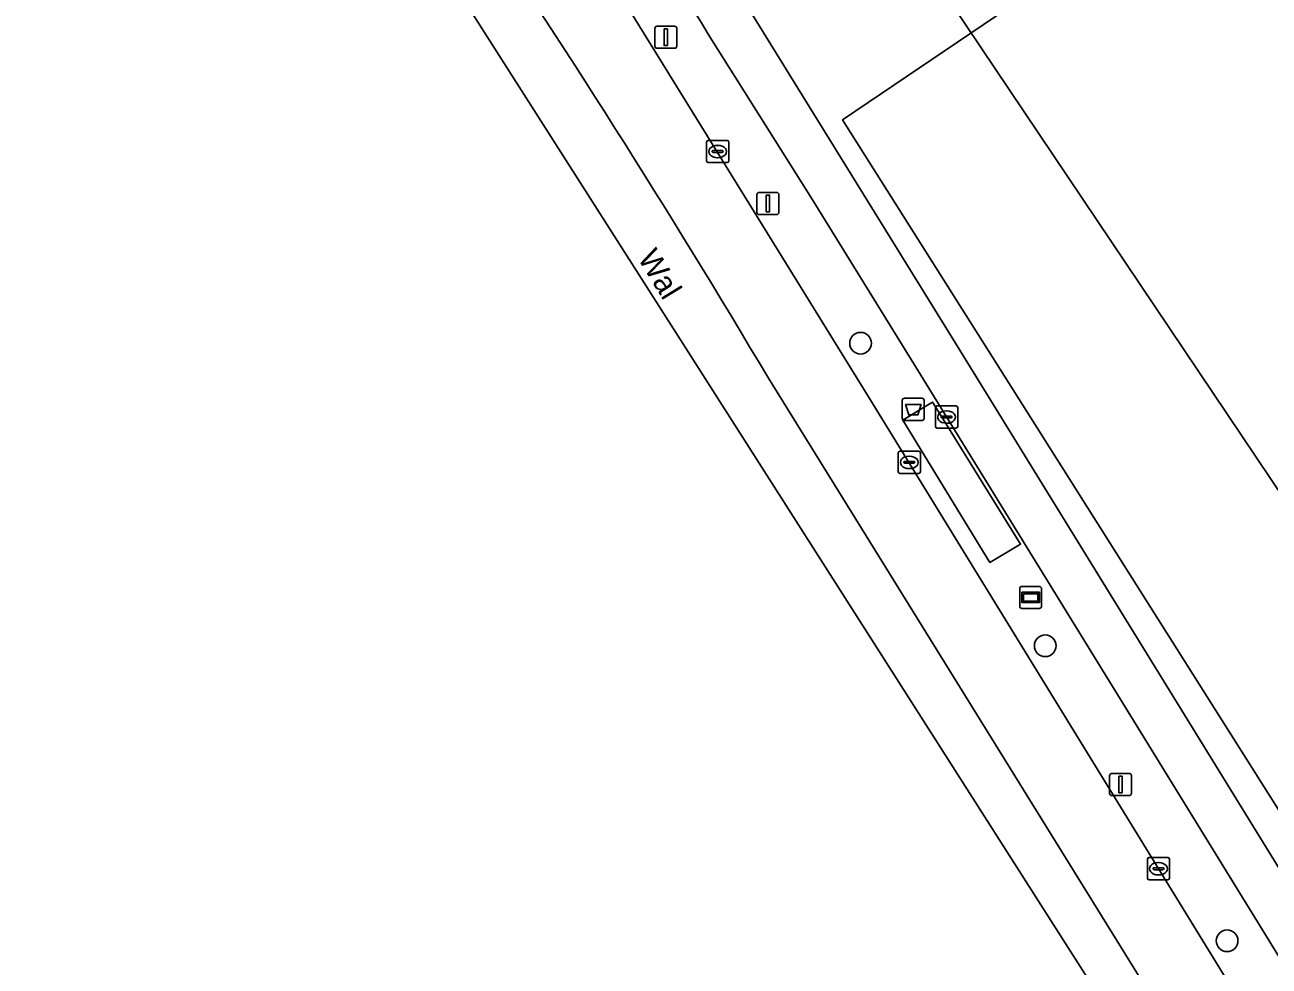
# Model space of a CAD drawing. Extents: x 161087 to 161926, y 382572 to 383873.
# Drawn here: x 161392.9 to 161449.1, y 382884.6 to 382927.1 of the extents above; entities that cross this region are included whole.
import ezdxf

# ---------------------------------------------------------------- set-up
doc = ezdxf.new("R2010")
doc.units = 0
for name, color, linetype in [('IMGEO_Afvalbak', 7, 'Continuous'), ('IMGEO_Berm_open', 7, 'Continuous'), ('IMGEO_Boom', 7, 'Continuous'), ('IMGEO_Fietspad_gesloten', 7, 'Continuous'), ('IMGEO_Kolk', 7, 'Continuous'), ('IMGEO_Lichtmast', 7, 'Continuous'), ('IMGEO_Openbare_ruimte_label', 7, 'Continuous'), ('IMGEO_OVBaan_gesloten', 7, 'Continuous'), ('IMGEO_Pand_overbouw', 7, 'Continuous'), ('IMGEO_Rijbaan_lokaal_gesloten', 7, 'Continuous'), ('IMGEO_Verkeersregelinstallatiepaal', 7, 'Continuous'), ('IMGEO_Voetgangersgebied_open', 7, 'Continuous'), ('IMGEO_Voetpad_gesloten', 7, 'Continuous'), ('IMGEO_Wegwijzer', 7, 'Continuous')]:
    doc.layers.add(name, color=color, linetype=linetype)

msp = doc.modelspace()

# ---------------------------------------------------------------- linework, layer by layer
at = {"layer": 'IMGEO_Afvalbak'}
for p, q in [((161432.496, 382909.322), (161432.496, 382910.122)), ((161432.496, 382910.122), (161432.496, 382909.322)), ((161432.596, 382910.222), (161433.386, 382910.222)), ((161433.386, 382910.222), (161432.596, 382910.222)), ((161433.486, 382910.122), (161433.486, 382909.322)), ((161433.486, 382909.322), (161433.486, 382910.122)), ((161433.386, 382909.222), (161432.596, 382909.222)), ((161432.596, 382909.222), (161433.386, 382909.222))]:
    msp.add_line(p, q, dxfattribs=at)
msp.add_lwpolyline([(161432.639, 382909.936), (161433.343, 382909.936), (161433.194, 382909.466), (161432.788, 382909.466), (161432.639, 382909.936)], dxfattribs=at)
for centre, start, end in [((161432.596, 382910.122), 90, 180), ((161432.596, 382910.122), 90, 180), ((161433.386, 382910.122), 0, 90), ((161433.386, 382910.122), 360, 90), ((161432.596, 382909.322), 180, 270), ((161432.596, 382909.322), 180, 270), ((161433.386, 382909.322), 270, 0), ((161433.386, 382909.322), 270, 0)]:
    msp.add_arc(centre, 0.1, start, end, dxfattribs=at)
at = {"layer": 'IMGEO_Berm_open'}
for points in [[(161393.34, 382965.409), (161396.511, 382961.386), (161398.687, 382958.569), (161401.46, 382954.936), (161406.5, 382948.022), (161410.714, 382942.139), (161411.121, 382941.571), (161411.265, 382941.368), (161411.681, 382941.644), (161419.216, 382930.272), (161418.8, 382929.996), (161430.918, 382910.367), (161455.826, 382869.827), (161469.371, 382848.033)], [(161433.209, 382911.46), (161428.393, 382919.248), (161423.738, 382926.662)], [(161470.317, 382851.298), (161467.37, 382855.98), (161433.209, 382911.46)]]:
    msp.add_lwpolyline(points, dxfattribs=at)
msp.add_lwpolyline([(161436.453, 382902.806), (161432.52, 382909.234), (161433.329, 382909.727), (161433.861, 382910.051), (161434.264, 382909.401), (161437.833, 382903.639)], close=True, dxfattribs=at)
msp.add_arc((161299.241, 382850.347), 146.025, 31.50783, 35.20831, dxfattribs=at)
at = {"layer": 'IMGEO_Boom'}
for centre in [(161430.611, 382912.704), (161438.947, 382899.044), (161447.156, 382885.726)]:
    msp.add_circle(centre, 0.489, dxfattribs=at)
at = {"layer": 'IMGEO_Fietspad_gesloten'}
for points in [[(161476.379, 382845.501), (161473.209, 382850.496), (161469.267, 382856.908), (161434.891, 382912.704), (161425.738, 382927.535), (161423.001, 382931.728), (161421.785, 382933.513), (161421.709, 382933.625), (161420.782, 382934.985), (161418.673, 382937.998), (161418.424, 382938.34), (161418.173, 382938.68), (161416.013, 382941.491), (161413.737, 382944.446), (161413.383, 382944.906), (161412.674, 382945.831), (161395.778, 382967.851), (161371.138, 383000)], [(161423.738, 382926.662), (161428.393, 382919.248), (161433.209, 382911.46), (161467.37, 382855.98), (161470.317, 382851.298)]]:
    msp.add_lwpolyline(points, dxfattribs=at)
msp.add_arc((161299.241, 382850.347), 146.025, 31.50783, 35.20831, dxfattribs=at)
at = {"layer": 'IMGEO_Kolk'}
for p, q in [((161423.66, 382920.934), (161423.66, 382921.786)), ((161423.735, 382921.86), (161424.587, 382921.86)), ((161424.661, 382921.786), (161424.661, 382920.934)), ((161423.919, 382921.354), (161423.919, 382921.366)), ((161424.357, 382921.317), (161423.959, 382921.317)), ((161423.962, 382921.403), (161424.36, 382921.403)), ((161424.148, 382921.64), (161424.173, 382921.64)), ((161424.403, 382921.366), (161424.403, 382921.354)), ((161424.587, 382920.86), (161423.735, 382920.86)), ((161424.171, 382921.08), (161424.146, 382921.08)), ((161433.993, 382908.947), (161433.993, 382909.799)), ((161434.068, 382909.873), (161434.92, 382909.873)), ((161434.252, 382909.367), (161434.252, 382909.379)), ((161434.69, 382909.33), (161434.292, 382909.33)), ((161434.295, 382909.416), (161434.693, 382909.416)), ((161434.481, 382909.653), (161434.506, 382909.653)), ((161434.736, 382909.379), (161434.736, 382909.367)), ((161434.994, 382909.799), (161434.994, 382908.947)), ((161434.92, 382908.873), (161434.068, 382908.873)), ((161434.504, 382909.093), (161434.479, 382909.093)), ((161432.311, 382906.899), (161432.311, 382907.751)), ((161432.386, 382907.825), (161433.238, 382907.825)), ((161433.312, 382907.751), (161433.312, 382906.899)), ((161432.57, 382907.319), (161432.57, 382907.331)), ((161433.008, 382907.282), (161432.61, 382907.282)), ((161432.613, 382907.368), (161433.011, 382907.368)), ((161432.799, 382907.605), (161432.824, 382907.605)), ((161433.054, 382907.331), (161433.054, 382907.319)), ((161433.238, 382906.825), (161432.386, 382906.825)), ((161432.822, 382907.045), (161432.797, 382907.045)), ((161443.558, 382888.552), (161443.558, 382889.404)), ((161443.633, 382889.478), (161444.485, 382889.478)), ((161444.046, 382889.258), (161444.071, 382889.258)), ((161444.559, 382889.404), (161444.559, 382888.552)), ((161443.817, 382888.972), (161443.817, 382888.984)), ((161444.255, 382888.935), (161443.857, 382888.935)), ((161443.86, 382889.021), (161444.258, 382889.021)), ((161444.069, 382888.698), (161444.044, 382888.698)), ((161444.301, 382888.984), (161444.301, 382888.972)), ((161444.485, 382888.478), (161443.633, 382888.478))]:
    msp.add_line(p, q, dxfattribs=at)
for points in [[(161423.66, 382920.934), (161423.66, 382921.786)], [(161423.735, 382921.86), (161424.587, 382921.86)], [(161424.661, 382921.786), (161424.661, 382920.934)], [(161424.587, 382920.86), (161423.735, 382920.86)], [(161433.993, 382908.947), (161433.993, 382909.799)], [(161434.068, 382909.873), (161434.92, 382909.873)], [(161434.994, 382909.799), (161434.994, 382908.947)], [(161434.92, 382908.873), (161434.068, 382908.873)], [(161432.311, 382906.899), (161432.311, 382907.751)], [(161432.386, 382907.825), (161433.238, 382907.825)], [(161433.312, 382907.751), (161433.312, 382906.899)], [(161433.238, 382906.825), (161432.386, 382906.825)], [(161443.558, 382888.552), (161443.558, 382889.404)], [(161443.633, 382889.478), (161444.485, 382889.478)], [(161444.559, 382889.404), (161444.559, 382888.552)], [(161444.485, 382888.478), (161443.633, 382888.478)]]:
    msp.add_lwpolyline(points, dxfattribs=at)
for centre, radius, start, end in [((161423.737, 382921.784), 0.0765, 91.552, 178.448), ((161423.737, 382921.784), 0.0765, 91.552, 178.448), ((161424.585, 382921.784), 0.0765, 1.552, 88.448), ((161424.585, 382921.784), 0.0765, 1.552, 88.448), ((161423.959, 382921.363), 0.0403, 85.8775, 175.7526), ((161423.956, 382921.353), 0.0366, 178.938, 274.7102), ((161424.36, 382921.36), 0.043, 264.8664, 352.4533), ((161424.364, 382921.365), 0.0386, 1.7309, 96.639), ((161423.737, 382920.936), 0.0765, 181.552, 268.448), ((161423.737, 382920.936), 0.0765, 181.552, 268.448), ((161424.585, 382920.936), 0.0765, 271.552, 358.448), ((161424.585, 382920.936), 0.0765, 271.552, 358.448), ((161434.07, 382909.797), 0.0765, 91.552, 178.448), ((161434.07, 382909.797), 0.0765, 91.552, 178.448), ((161434.292, 382909.376), 0.0403, 85.8775, 175.7526), ((161434.289, 382909.366), 0.0366, 178.938, 274.7102), ((161434.693, 382909.373), 0.043, 264.8664, 352.4533), ((161434.697, 382909.378), 0.0386, 1.7309, 96.639), ((161434.918, 382909.797), 0.0765, 1.552, 88.448), ((161434.918, 382909.797), 0.0765, 1.552, 88.448), ((161434.07, 382908.949), 0.0765, 181.552, 268.448), ((161434.07, 382908.949), 0.0765, 181.552, 268.448), ((161434.918, 382908.949), 0.0765, 271.552, 358.448), ((161434.918, 382908.949), 0.0765, 271.552, 358.448), ((161432.388, 382907.749), 0.0765, 91.552, 178.448), ((161432.388, 382907.749), 0.0765, 91.552, 178.448), ((161433.236, 382907.749), 0.0765, 1.552, 88.448), ((161433.236, 382907.749), 0.0765, 1.552, 88.448), ((161432.61, 382907.328), 0.0403, 85.8775, 175.7526), ((161432.607, 382907.318), 0.0366, 178.938, 274.7102), ((161433.011, 382907.325), 0.043, 264.8664, 352.4533), ((161433.015, 382907.33), 0.0386, 1.7309, 96.639), ((161432.388, 382906.901), 0.0765, 181.552, 268.448), ((161432.388, 382906.901), 0.0765, 181.552, 268.448), ((161433.236, 382906.901), 0.0765, 271.552, 358.448), ((161433.236, 382906.901), 0.0765, 271.552, 358.448), ((161443.635, 382889.402), 0.0765, 91.552, 178.448), ((161443.635, 382889.402), 0.0765, 91.552, 178.448), ((161444.483, 382889.402), 0.0765, 1.552, 88.448), ((161444.483, 382889.402), 0.0765, 1.552, 88.448), ((161443.635, 382888.554), 0.0765, 181.552, 268.448), ((161443.635, 382888.554), 0.0765, 181.552, 268.448), ((161443.857, 382888.981), 0.0403, 85.8775, 175.7526), ((161443.854, 382888.971), 0.0366, 178.938, 274.7102), ((161444.258, 382888.978), 0.043, 264.8664, 352.4533), ((161444.262, 382888.983), 0.0386, 1.7309, 96.639), ((161444.483, 382888.554), 0.0765, 271.552, 358.448), ((161444.483, 382888.554), 0.0765, 271.552, 358.448)]:
    msp.add_arc(centre, radius, start, end, dxfattribs=at)
for centre, major_axis, ratio, start_param, end_param in [((161424.147, 382921.36), (-0.387, 0.002), 0.722429, 4.712389, 7.853982), ((161424.172, 382921.36), (-0.39, 0.002), 0.717154, 1.570796, 4.712389), ((161434.48, 382909.373), (-0.387, 0.002), 0.722429, 4.712389, 7.853982), ((161434.505, 382909.373), (-0.39, 0.002), 0.717154, 1.570796, 4.712389), ((161432.798, 382907.325), (-0.387, 0.002), 0.722429, 4.712389, 7.853982), ((161432.823, 382907.325), (-0.39, 0.002), 0.717154, 1.570796, 4.712389), ((161444.045, 382888.978), (-0.387, 0.002), 0.722429, 4.712389, 7.853982), ((161444.07, 382888.978), (-0.39, 0.002), 0.717154, 1.570796, 4.712389)]:
    msp.add_ellipse(centre, major_axis=major_axis, ratio=ratio, start_param=start_param, end_param=end_param, dxfattribs=at)
at = {"layer": 'IMGEO_Lichtmast'}
for p, q in [((161426.032, 382919.515), (161426.822, 382919.515)), ((161426.822, 382919.515), (161426.032, 382919.515)), ((161425.932, 382918.615), (161425.932, 382919.415)), ((161425.932, 382919.415), (161425.932, 382918.615)), ((161426.922, 382919.415), (161426.922, 382918.615)), ((161426.922, 382918.615), (161426.922, 382919.415)), ((161426.822, 382918.515), (161426.032, 382918.515)), ((161426.032, 382918.515), (161426.822, 382918.515)), ((161441.849, 382892.38), (161441.849, 382893.18)), ((161441.849, 382893.18), (161441.849, 382892.38)), ((161441.949, 382893.28), (161442.739, 382893.28)), ((161442.739, 382893.28), (161441.949, 382893.28)), ((161442.839, 382893.18), (161442.839, 382892.38)), ((161442.839, 382892.38), (161442.839, 382893.18)), ((161442.739, 382892.28), (161441.949, 382892.28)), ((161441.949, 382892.28), (161442.739, 382892.28))]:
    msp.add_line(p, q, dxfattribs=at)
for points in [[(161426.352, 382919.39), (161426.502, 382919.39), (161426.502, 382918.64), (161426.352, 382918.64), (161426.352, 382919.39)], [(161442.269, 382893.155), (161442.419, 382893.155), (161442.419, 382892.405), (161442.269, 382892.405), (161442.269, 382893.155)]]:
    msp.add_lwpolyline(points, dxfattribs=at)
for centre, start, end in [((161426.032, 382919.415), 90, 180), ((161426.032, 382919.415), 90, 180), ((161426.822, 382919.415), 0, 90), ((161426.822, 382919.415), 360, 90), ((161426.032, 382918.615), 180, 270), ((161426.032, 382918.615), 180, 270), ((161426.822, 382918.615), 270, 0), ((161426.822, 382918.615), 270, 0), ((161441.949, 382893.18), 90, 180), ((161441.949, 382893.18), 90, 180), ((161442.739, 382893.18), 0, 90), ((161442.739, 382893.18), 360, 90), ((161441.949, 382892.38), 180, 270), ((161441.949, 382892.38), 180, 270), ((161442.739, 382892.38), 270, 0), ((161442.739, 382892.38), 270, 0)]:
    msp.add_arc(centre, 0.1, start, end, dxfattribs=at)
at = {"layer": 'IMGEO_OVBaan_gesloten'}
for points in [[(161430.918, 382910.367), (161418.8, 382929.996)], [(161426.451, 382911.127), (161459.546, 382857.696), (161467.156, 382845.711)], [(161469.371, 382848.033), (161455.826, 382869.827), (161430.918, 382910.367)]]:
    msp.add_lwpolyline(points, dxfattribs=at)
msp.add_arc((161038.037, 382680.607), 451.669, 30.68868, 37.40988, dxfattribs=at)
at = {"layer": 'IMGEO_Pand_overbouw'}
msp.add_lwpolyline([(161492.605, 382965.232), (161429.792, 382922.791), (161453.212, 382885.739), (161522.217, 382932.918), (161506.849, 382955.782), (161501.427, 382952.07)], close=True, dxfattribs=at)
at = {"layer": 'IMGEO_Rijbaan_lokaal_gesloten'}
for points in [[(161396.802, 382955.002), (161389.997, 382963.844), (161373.955, 382984.236), (161364.474, 382996.402), (161349.395, 383015.579), (161339.705, 383027.962), (161323.369, 383048.79), (161322.958, 383048.175), (161399.802, 382948.43), (161459.121, 382855.398), (161473.698, 382833.776), (161479.667, 382828.263)], [(161467.156, 382845.711), (161459.546, 382857.696), (161426.451, 382911.127)]]:
    msp.add_lwpolyline(points, dxfattribs=at)
msp.add_arc((161038.037, 382680.607), 451.669, 30.68868, 37.40988, dxfattribs=at)
at = {"layer": 'IMGEO_Verkeersregelinstallatiepaal'}
for p, q in [((161421.325, 382926.12), (161421.325, 382926.92)), ((161421.325, 382926.92), (161421.325, 382926.12)), ((161421.425, 382927.02), (161422.215, 382927.02)), ((161422.215, 382927.02), (161421.425, 382927.02)), ((161422.315, 382926.92), (161422.315, 382926.12)), ((161422.315, 382926.12), (161422.315, 382926.92)), ((161422.215, 382926.02), (161421.425, 382926.02)), ((161421.425, 382926.02), (161422.215, 382926.02))]:
    msp.add_line(p, q, dxfattribs=at)
msp.add_lwpolyline([(161421.745, 382926.895), (161421.895, 382926.895), (161421.895, 382926.145), (161421.745, 382926.145), (161421.745, 382926.895)], dxfattribs=at)
for centre, start, end in [((161421.425, 382926.92), 90, 180), ((161421.425, 382926.92), 90, 180), ((161422.215, 382926.92), 0, 90), ((161422.215, 382926.92), 360, 90), ((161421.425, 382926.12), 180, 270), ((161421.425, 382926.12), 180, 270), ((161422.215, 382926.12), 270, 0), ((161422.215, 382926.12), 270, 0)]:
    msp.add_arc(centre, 0.1, start, end, dxfattribs=at)
at = {"layer": 'IMGEO_Voetgangersgebied_open'}
msp.add_lwpolyline([(161491.048, 382965.377), (161486.36, 382972.355), (161487.398, 382973.001), (161487.593, 382973.143), (161489.566, 382970.234), (161491.831, 382971.755), (161492.041, 382971.904), (161494.312, 382973.384), (161494.555, 382973.544), (161494.8, 382973.709), (161487.535, 382984.276), (161418.673, 382937.998), (161420.782, 382934.985), (161421.709, 382933.625), (161421.785, 382933.513), (161423.001, 382931.728), (161425.738, 382927.535), (161434.891, 382912.704), (161469.267, 382856.908), (161473.209, 382850.496), (161476.379, 382845.501)], dxfattribs=at)
for points in [[(161469.152, 382965.318), (161428.165, 382937.798), (161455.681, 382896.825), (161496.661, 382924.391)], [(161496.661, 382924.391), (161455.681, 382896.825), (161428.165, 382937.798), (161469.152, 382965.318)]]:
    msp.add_lwpolyline(points, close=True, dxfattribs=at)
at = {"layer": 'IMGEO_Voetpad_gesloten'}
msp.add_lwpolyline([(161434.264, 382909.401), (161433.861, 382910.051), (161433.329, 382909.727), (161432.52, 382909.234), (161436.453, 382902.806), (161437.833, 382903.639)], close=True, dxfattribs=at)
at = {"layer": 'IMGEO_Wegwijzer'}
for p, q in [((161437.793, 382900.827), (161437.793, 382901.627)), ((161437.793, 382901.627), (161437.793, 382900.827)), ((161437.893, 382901.727), (161438.683, 382901.727)), ((161438.683, 382901.727), (161437.893, 382901.727)), ((161438.783, 382901.627), (161438.783, 382900.827)), ((161438.783, 382900.827), (161438.783, 382901.627)), ((161438.683, 382900.727), (161437.893, 382900.727)), ((161437.893, 382900.727), (161438.683, 382900.727))]:
    msp.add_line(p, q, dxfattribs=at)
for points in [[(161437.894, 382901.459), (161438.682, 382901.459), (161438.682, 382900.995), (161437.894, 382900.995), (161437.894, 382901.459)], [(161437.959, 382901.394), (161437.959, 382901.06), (161438.617, 382901.06), (161438.617, 382901.394), (161437.959, 382901.394)]]:
    msp.add_lwpolyline(points, dxfattribs=at)
for centre, start, end in [((161437.893, 382901.627), 90, 180), ((161437.893, 382901.627), 90, 180), ((161438.683, 382901.627), 0, 90), ((161438.683, 382901.627), 360, 90), ((161437.893, 382900.827), 180, 270), ((161437.893, 382900.827), 180, 270), ((161438.683, 382900.827), 270, 0), ((161438.683, 382900.827), 270, 0)]:
    msp.add_arc(centre, 0.1, start, end, dxfattribs=at)

# ---------------------------------------------------------------- texts
at = {"layer": 'IMGEO_Openbare_ruimte_label'}
msp.add_text('Wal', height=1, rotation=301.5925, dxfattribs=at).set_placement((161420.523, 382916.556))

doc.saveas('drawing.dxf')
